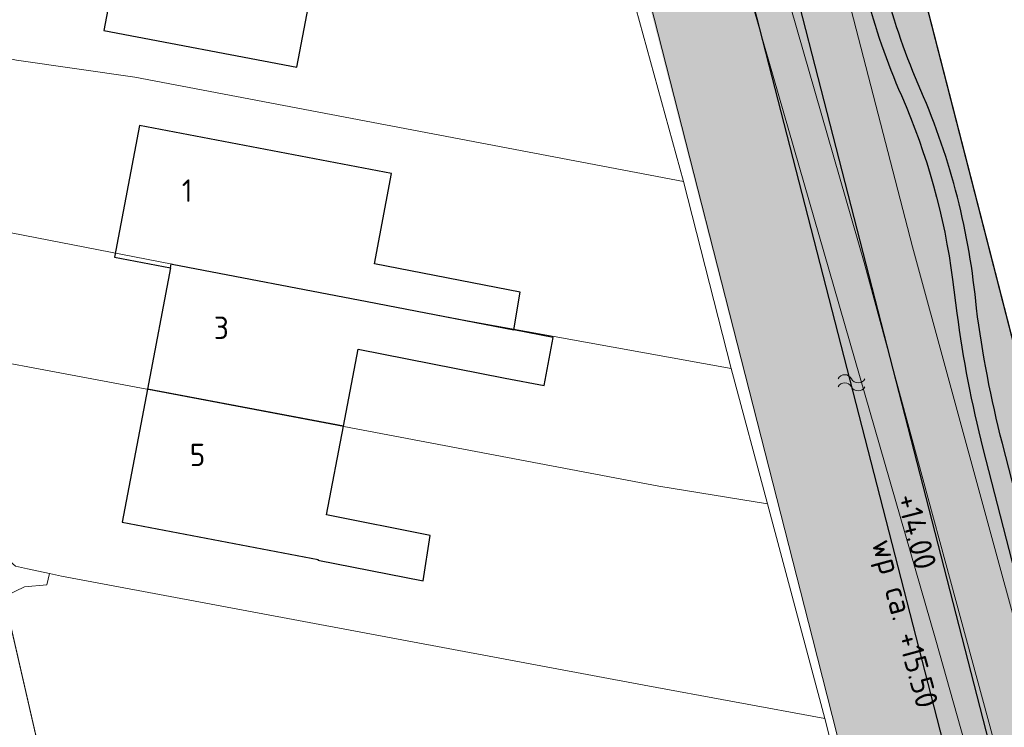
# Model space of a CAD drawing. Header units: metres. Extents: x 174282 to 175177, y 462028 to 462851.
# Tile 609 of 636: x 174434 to 174478, y 462524 to 462555. Entities that reach past the tile are written whole.
import ezdxf
from ezdxf.enums import TextEntityAlignment as Align

# ---------------------------------------------------------------- set-up
doc = ezdxf.new("R2010")
doc.units = ezdxf.units.M
for name, color, linetype, lineweight in [('B-ME-WH-WATERGANG_SLOOT_BODEM-G', 8, 'Continuous', 20), ('B-ME-WH-WATERGANG_SLOOT_INSTEEK-G', 8, 'Continuous', 20), ('B-WE-OG-BEBOUWING-G', 8, 'Continuous', 30), ('B-WE-OG-BEBOUWING_HUISNUMMER-T20', 8, 'Continuous', 20), ('B-WE-OG-TERREINAFSCHEIDING-G', 8, 'IE-TERREINAFSCHEIDING-KUNSTMATIG-DICHT', 20), ('B-WE-OG-WEG_VERHARD_OPEN -G', 8, 'Continuous', 20), ('B-WE-WH-WATER-S', 252, 'Continuous', 20), ('B-WE-WH-WATERGANG_SLOOT_BODEM-G', 8, 'Continuous', 20), ('B-WE-WH-WATERPEIL-T20', 8, 'Continuous', 25), ('B-XX-KG-GRENS_PERCEEL-G', 213, 'Continuous', 20), ('N-WE-AL-WERKGRENS-G', 173, 'AL-WERKGRENS', 20), ('N-WE-GW-NAP-T20', 90, 'Continuous', 25), ('N-WE-WH-RETENTIE_WADI_INSTEEK-G', 7, 'Continuous', 25), ('N-WE-WH-WATERGANG_BODEM-V', 163, 'Continuous', 25)]:
    doc.layers.add(name, color=color, linetype=linetype, lineweight=lineweight)
doc.styles.add('NLCS-ISO-M500-T20', font='NLCS-ISO.ttf', dxfattribs={"height": 1})
doc.linetypes.add('AL-WERKGRENS', pattern='A,10,[106,Afdeling.shx,S=1,R=0,X=0,Y=0],-2', length=12)
doc.linetypes.add('IE-TERREINAFSCHEIDING-KUNSTMATIG-DICHT', pattern='A,8,-1,[82,NLCS.SHX,S=0.75,R=90,X=0,Y=0],-1', length=10)

# ---------------------------------------------------------------- blocks, each defined once
blk = doc.blocks.new('water')
at = {"linetype": 'Continuous'}
for centre, radius, start, end in [((0.2997979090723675, -0.1605370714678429), 0.3400749, 28.13778714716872, 151.8316499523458), ((0.9001997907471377, 0.1494030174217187), 0.33496494, 206.4585658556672, 333.511009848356), ((0.2996067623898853, -0.5198982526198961), 0.3400745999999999, 28.13778724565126, 151.8316900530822), ((0.900008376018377, -0.2105970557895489), 0.33496506, 206.4585357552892, 333.5110164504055)]:
    blk.add_arc(centre, radius, start, end, dxfattribs=at)

msp = doc.modelspace()

# ---------------------------------------------------------------- hatches: boundary and pattern name
at = {"layer": 'N-WE-WH-WATERGANG_BODEM-V'}
h = msp.add_hatch(color=256, dxfattribs=at)
h.dxf.hatch_style = 1
edge = h.paths.add_edge_path()
edge.add_line((174452.3889941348, 462593.3539668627), (174481.064, 462481.852999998))
edge.add_line((174481.064, 462481.852999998), (174460.0661445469, 462467.4293551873))
edge.add_line((174460.0661445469, 462467.4293551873), (174463.4410133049, 462462.5162415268))
edge.add_line((174463.4410133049, 462462.5162415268), (174481.5529837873, 462474.7297367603))
edge.add_arc((174470.3711287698, 462491.311839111), 20.00000000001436, 303.9930786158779, 374.4223774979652)
edge.add_line((174489.7408479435, 462496.2932022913), (174469.5230149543, 462574.9089813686))
edge.add_arc((174453.0587536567, 462570.6748226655), 16.99999999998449, 14.42237749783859, 56.25402187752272)
edge.add_line((174462.5024553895, 462584.8104690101), (174460.6797834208, 462586.0281544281))
edge.add_arc((174470.123485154, 462600.1638007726), 17.00000000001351, 217.8003270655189, 236.254021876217, ccw=False)
edge.add_line((174456.6909094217, 462589.7443041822), (174454.3719290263, 462592.7338804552))
edge.add_arc((174461.0509916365, 462596.1456428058), 7.49999997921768, 202.8383137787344, 207.0586062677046, ccw=False)
edge.add_line((174454.1389630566, 462593.2346531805), (174453.8988153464, 462593.8048743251))
edge.add_line((174453.8988153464, 462593.8048743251), (174452.3889941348, 462593.3539668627))

# ---------------------------------------------------------------- linework, layer by layer
at = {"layer": 'B-ME-WH-WATERGANG_SLOOT_BODEM-G'}
msp.add_lwpolyline([(174452.8762162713, 462600.6901799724), (174455.2883115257, 462599.1894576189), (174458.033901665, 462597.036902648), (174458.5546031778, 462595.2965445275), (174459.8962738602, 462586.3857336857), (174465.0328120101, 462567.2876752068), (174471.5742845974, 462544.5233715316), (174478.062011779, 462520.6530054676), (174484.0685058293, 462497.1444880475), (174487.1638140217, 462484.8983400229), (174487.279193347, 462480.8101608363), (174485.3081101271, 462477.3290092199), (174482.4614172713, 462475.3423232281), (174461.893535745, 462461.4727266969), (174459.3059258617, 462460.5232003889), (174438.9732054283, 462455.9618568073), (174426.0840031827, 462452.7232601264)], dxfattribs=at)
at = {"layer": 'B-ME-WH-WATERGANG_SLOOT_INSTEEK-G'}
msp.add_lwpolyline([(174520.2202265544, 462621.1871817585), (174509.4742103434, 462618.7105026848), (174496.8234385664, 462615.2490303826), (174490.9642852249, 462613.8544099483), (174483.8156052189, 462612.964065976), (174473.7450056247, 462611.2067648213), (174464.2093834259, 462609.2905380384), (174458.2851063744, 462608.326374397), (174454.8078265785, 462607.144531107), (174452.7107550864, 462605.9302996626), (174452.3920952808, 462604.8249864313), (174453.013601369, 462601.9095027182), (174455.8792059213, 462600.7307549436), (174459.4158319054, 462597.8623478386), (174460.5683617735, 462595.8905164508), (174462.9141022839, 462587.4654427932), (174467.9338847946, 462567.6825835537), (174473.7352654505, 462545.2316770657), (174480.3803041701, 462520.8990904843)], dxfattribs=at)
at = {"layer": 'B-WE-OG-BEBOUWING-G'}
for p in [(174440.575, 462544.2849999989), (174448.307, 462537.214000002)]:
    msp.add_line(p, (174439.546, 462538.8739999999), dxfattribs=at)
for points in [[(174438.7, 462560.7010000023), (174437.596, 462554.8990000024), (174446.224, 462553.2540000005), (174446.942, 462557.0030000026), (174451.56, 462556.1300000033), (174451.905, 462557.9810000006)], [(174455.916, 462541.5210000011), (174456.21, 462543.1999999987), (174449.69, 462544.474000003), (174450.458, 462548.5090000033), (174441.6960000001, 462550.1780000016), (174439.191, 462550.6550000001), (174438.068, 462544.7610000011), (174440.575, 462544.2849999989)], [(174440.575, 462544.2849999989), (174440.609, 462544.4650000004), (174440.647, 462544.458000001), (174449.367, 462542.7810000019), (174455.916, 462541.5210000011)], [(174448.307, 462537.214000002), (174448.962, 462540.6560000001), (174455.5400000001, 462539.3699999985), (174457.282, 462539.0409999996), (174457.686, 462541.1830000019), (174455.916, 462541.5210000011)], [(174439.546, 462538.8739999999), (174438.416, 462532.935000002), (174447.174, 462531.2650000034), (174447.168, 462531.2330000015), (174451.8700000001, 462530.3100000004), (174452.19, 462532.3400000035), (174447.553, 462533.2570000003), (174448.307, 462537.214000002)]]:
    msp.add_lwpolyline(points, dxfattribs=at)
at = {"layer": 'B-WE-OG-TERREINAFSCHEIDING-G', "ltscale": 0.5}
msp.add_lwpolyline([(174476.337, 462500.0000000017), (174469.2750000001, 462527.7549999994), (174459.725, 462565.1340000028), (174453.449, 462589.3689999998), (174449.825, 462602.9930000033)], dxfattribs=at)
at = {"layer": 'B-WE-OG-WEG_VERHARD_OPEN -G'}
msp.add_lwpolyline([(174430.543, 462535.008000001), (174432.69, 462531.9400000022), (174433.26, 462529.040000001), (174438.27, 462507.2299999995), (174440.26, 462507.6399999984), (174442.0340000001, 462500.0000000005), (174442.92, 462496.1879999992)], dxfattribs=at)
at = {"layer": 'B-WE-WH-WATERGANG_SLOOT_BODEM-G'}
msp.add_lwpolyline([(174476.337, 462500.0000000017), (174469.2750000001, 462527.7549999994), (174459.725, 462565.1340000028), (174453.449, 462589.3689999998), (174452.367, 462593.435)], dxfattribs=at)
at = {"layer": 'B-XX-KG-GRENS_PERCEEL-G', "flags": 128}
for points in [[(174463.512, 462548.149), (174461.212, 462556.505)], [(174463.512, 462548.149), (174438.987, 462552.813), (174433.689, 462553.565), (174426.445, 462555.04)], [(174465.643, 462539.8), (174463.512, 462548.149)], [(174465.643, 462539.8), (174453.846, 462541.919), (174440.647, 462544.458), (174425.177, 462547.46)], [(174429.009, 462540.839), (174430.413, 462538.829), (174428.75, 462537.584), (174432.69, 462531.94), (174433.27, 462531.298), (174433.653, 462530.974), (174434.183, 462530.842), (174435.165, 462530.638)], [(174467.261, 462533.748), (174462.399, 462534.546), (174438.73, 462539.028), (174429.009, 462540.839)], [(174467.261, 462533.748), (174465.643, 462539.8)], [(174469.821, 462524.158), (174467.261, 462533.748)], [(174435.165, 462530.638), (174435.055, 462530.128), (174434.053, 462530.049), (174433.251, 462529.653), (174433.214, 462529.273), (174438.27, 462507.23), (174440.26, 462507.64)], [(174469.821, 462524.158), (174461.754, 462525.656), (174435.705, 462530.526), (174435.165, 462530.638)], [(174471.966, 462515.71), (174469.821, 462524.158)]]:
    msp.add_lwpolyline(points, dxfattribs=at)
at = {"layer": 'N-WE-AL-WERKGRENS-G', "flags": 128}
msp.add_lwpolyline([(174681.5973007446, 462243.5125462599), (174681.058, 462261.019), (174682.966, 462284.801), (174683.583, 462297.765), (174686.249, 462320.652), (174688.507, 462336.11), (174690.024, 462341.923), (174715.341, 462404.33), (174717.601, 462411.68), (174737.648, 462460.859), (174741.719, 462470.505), (174748.8174954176, 462487.3586613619), (174674.4426188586, 462494.0136810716, 0.04199874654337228), (174666.0577772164, 462494.0580673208), (174643.5965542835, 462492.2877370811, -0.02119842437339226), (174639.3615599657, 462492.1340915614), (174613.9155730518, 462492.2899863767), (174609.2232672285, 462496.2598588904), (174608.9575721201, 462517.182709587), (174610.5956108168, 462533.7283149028), (174610.9540414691, 462546.9261407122), (174609.5377019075, 462546.9261407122), (174609.5576061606, 462563.2145506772), (174618.4041220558, 462564.58360208), (174617.8821627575, 462574.521242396), (174609.6591004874, 462573.6964514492), (174609.1962527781, 462609.6936768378), (174614.4864065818, 462610.5266680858), (174612.9706969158, 462619.9735749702), (174609.0880396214, 462619.5310938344), (174608.9272320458, 462630.6163253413), (174611.9378306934, 462638.3239748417), (174653.3349444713, 462646.1372608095), (174694.6818985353, 462654.970900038), (174753.65584954, 462669.6940842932), (174754.2374067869, 462666.5807575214), (174760.4149001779, 462667.3878026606), (174761.8521453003, 462678.247315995), (174772.3394313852, 462679.7783996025), (174801.2688373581, 462672.4202533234), (174803.3914212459, 462678.6153061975), (174801.3912631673, 462679.5941639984), (174797.2767374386, 462686.2291198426), (174795.7751198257, 462697.8273500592), (174787.848539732, 462696.8455267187), (174788.4591136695, 462691.5931226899), (174783.4545685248, 462686.9545733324), (174765.0261672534, 462688.3792341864), (174763.0242693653, 462691.2723908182), (174740.9829572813, 462686.155677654), (174741.9639806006, 462681.4808580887), (174695.5872891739, 462670.3409632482), (174674.2147626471, 462665.2945028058), (174611.4374820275, 462653.0732600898), (174598.8645312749, 462662.13523327), (174595.0223441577, 462656.9130516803), (174598.2662547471, 462653.8008350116), (174601.5634410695, 462645.0663725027), (174585.1842807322, 462641.5586732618), (174585.8464585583, 462637.5875608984), (174468.1056243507, 462610.7709373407), (174467.2560214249, 462614.5686403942), (174459.4445290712, 462613.0280098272), (174458.9501893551, 462618.3943176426), (174449.1204393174, 462618.0455648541), (174449.2902757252, 462624.9096309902), (174429.9505628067, 462629.3682605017), (174428.4125051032, 462620.5774745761), (174434.3719258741, 462618.9092756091), (174430.6410069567, 462597.2567441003), (174453.0229303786, 462592.7961489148), (174457.7870609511, 462586.5717323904), (174474.7794898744, 462527.6626612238), (174488.3963974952, 462479.3962233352), (174491.1789970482, 462461.4260860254), (174515.9643294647, 462468.2096916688), (174535.6773629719, 462396.0507231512), (174500.8343877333, 462386.5209101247), (174501.8615933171, 462382.6610135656), (174505.4836250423, 462383.6990470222), (174513.3867074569, 462351.3168631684), (174573.0903066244, 462348.6251340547), (174564.8637000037, 462275.1553162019), (174544.951, 462280.682), (174541.1711676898, 462282.4329223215), (174531.995, 462278.877), (174531.51, 462278.619), (174530.322, 462277.987), (174523.197, 462274.196), (174512.77, 462266.76), (174511.323, 462265.728), (174510.321, 462265.106), (174492.908, 462254.307), (174458.682, 462233.081), (174458.2736990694, 462228.2999955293), (174437.2115027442, 462215.4506787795), (174430.6775455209, 462218.3936992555), (174424.1837800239, 462214.1380009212), (174422.6535519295, 462205.2010971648), (174428.0210119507, 462195.9942083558), (174430.5816283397, 462197.2740921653), (174431.8292734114, 462199.5886350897), (174481.4636288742, 462229.3806376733), (174511.7460260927, 462247.9955950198), (174520.1082227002, 462251.9168407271), (174528.9933470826, 462255.0447097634), (174538.3891990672, 462257.2736030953), (174544.5280939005, 462258.2922262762), (174554.3216816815, 462259.2606468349), (174563.5931634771, 462259.1911823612), (174572.8653587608, 462258.1660508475), (174582.1605825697, 462256.1491685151), (174620.668, 462248.404), (174620.813, 462250.715), (174679.071, 462234.3), (174681.5973007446, 462243.5125462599)], format="xyb", dxfattribs=at)
at = {"layer": 'N-WE-WH-RETENTIE_WADI_INSTEEK-G', "flags": 128}
for points in [[(174463.4410133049, 462462.5162415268), (174481.5529837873, 462474.7297367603, 0.3173593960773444), (174489.7408479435, 462496.2932022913), (174469.5230149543, 462574.9089813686, 0.1845793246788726), (174462.5024553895, 462584.8104690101), (174460.6797834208, 462586.0281544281, -0.08069389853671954), (174456.6909094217, 462589.7443041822), (174454.3719290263, 462592.7338804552, -0.01841658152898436), (174454.1389630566, 462593.2346531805), (174453.8988153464, 462593.8048743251)], [(174462.5468900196, 462458.9121741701), (174489.175191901, 462478.6596221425, 0.3215592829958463), (174497.0098423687, 462503.0790444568, -0.09174764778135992), (174496.3087391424, 462508.4927426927), (174496.643615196, 462514.6658544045, 0.1380453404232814), (174494.8685942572, 462522.5974972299), (174492.0813070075, 462527.7667329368, -0.1403834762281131), (174490.3143709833, 462535.8357584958), (174490.8702156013, 462544.5955495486, 0.2666263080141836), (174486.4697300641, 462553.5276009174, -0.2149586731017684), (174477.8024532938, 462567.4939574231), (174476.8807527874, 462574.4389649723, 0.288723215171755), (174468.6975597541, 462584.2715179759, -0.093407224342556), (174463.1740867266, 462587.2948174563), (174454.9177042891, 462594.0687301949)], [(174454.3719290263, 462592.7338804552), (174457.4581599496, 462587.9586875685, 0.07066532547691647), (174461.1455425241, 462583.7107033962), (174464.5163678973, 462580.7849497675, -0.1522215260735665), (174466.0813493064, 462578.2542698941), (174471.6522125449, 462556.5923166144, 0.04064709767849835), (174473.243838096, 462551.9901657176, -0.07150174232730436), (174475.5327882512, 462543.7661968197), (174475.7271328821, 462542.2644352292, 0.0307652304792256), (174476.8893405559, 462536.228071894), (174482.3202746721, 462515.1102242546, 0.03575713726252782), (174484.5886977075, 462508.3377326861), (174486.5764469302, 462503.5657164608, -0.0685032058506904), (174487.967623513, 462498.2914451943), (174488.5537322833, 462493.4752615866, -0.1675389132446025), (174486.5068860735, 462483.9140224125), (174485.0411859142, 462481.4848050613, -0.06985541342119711), (174482.4108195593, 462478.2478041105), (174470.8958028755, 462467.543250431)], [(174470.8958028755, 462467.543250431), (174482.8888584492, 462477.3392650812, 0.09541088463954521), (174486.5245807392, 462481.6940979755), (174487.7476355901, 462483.9044369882, 0.1579182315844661), (174489.5130599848, 462492.9788522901), (174488.8392608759, 462498.5156065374, 0.06850320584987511), (174487.4480842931, 462503.7898778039), (174485.4603350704, 462508.5618940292, -0.0357571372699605), (174483.1919120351, 462515.3343855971), (174477.7609779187, 462536.452233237, -0.03076523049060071), (174476.5987702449, 462542.4885965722, 0.0803198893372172), (174474.1154754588, 462552.2143270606, -0.04064709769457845), (174472.523849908, 462556.8164779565), (174467.2949364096, 462577.148781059, 0.1670431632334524), (174463.7176641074, 462582.5762670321), (174462.2501198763, 462583.7082403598, -0.08520646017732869), (174455.3771175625, 462591.1785952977), (174454.3719290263, 462592.7338804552)]]:
    msp.add_lwpolyline(points, format="xyb", dxfattribs=at)
for points in [[(174492.7717042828, 462484.5079069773), (174467.0687807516, 462584.4521175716, -0.147824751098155), (174474.0212301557, 462577.4927790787), (174496.1373295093, 462491.495709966, -0.1388522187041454), (174492.8589962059, 462484.6074048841)], [(174483.5549182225, 462490.2345638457, 1), (174485.4918901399, 462490.7327001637), (174463.6146501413, 462575.800979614, 1), (174461.6776782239, 462575.3028432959)]]:
    msp.add_lwpolyline(points, format="xyb", close=True, dxfattribs=at)

# ---------------------------------------------------------------- block references
at = {"layer": 'B-WE-WH-WATER-S'}
msp.add_blockref('water', (174470.4133191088, 462539.3387746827), dxfattribs=at)

# ---------------------------------------------------------------- texts
at = {"layer": 'B-WE-OG-BEBOUWING_HUISNUMMER-T20', "style": 'NLCS-ISO-M500-T20'}
for s, p in [('1', (174441.085, 462547.2400000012)), ('3', (174442.5160000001, 462541.1130000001)), ('5', (174441.437, 462535.4370000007))]:
    msp.add_text(s, height=1, dxfattribs=at).set_placement(p)
at = {"layer": 'B-WE-WH-WATERPEIL-T20', "insert": (174471.6166154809, 462531.9387018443), "char_height": 1, "attachment_point": 7, "rotation": 285.316499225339, "style": 'NLCS-ISO-M500-T20'}
msp.add_mtext_dynamic_manual_height_columns('wp ca. +15.50', width=11.22570354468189, gutter_width=4.5, heights=[0], dxfattribs=at)
at = {"layer": 'N-WE-GW-NAP-T20', "style": 'NLCS-ISO-M500-T20'}
msp.add_text('+14.00', height=0.9999999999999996, rotation=284.4223774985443, dxfattribs=at).set_placement((174473.4430979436, 462532.3958802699), align=Align.CENTER)

doc.saveas('drawing.dxf')
